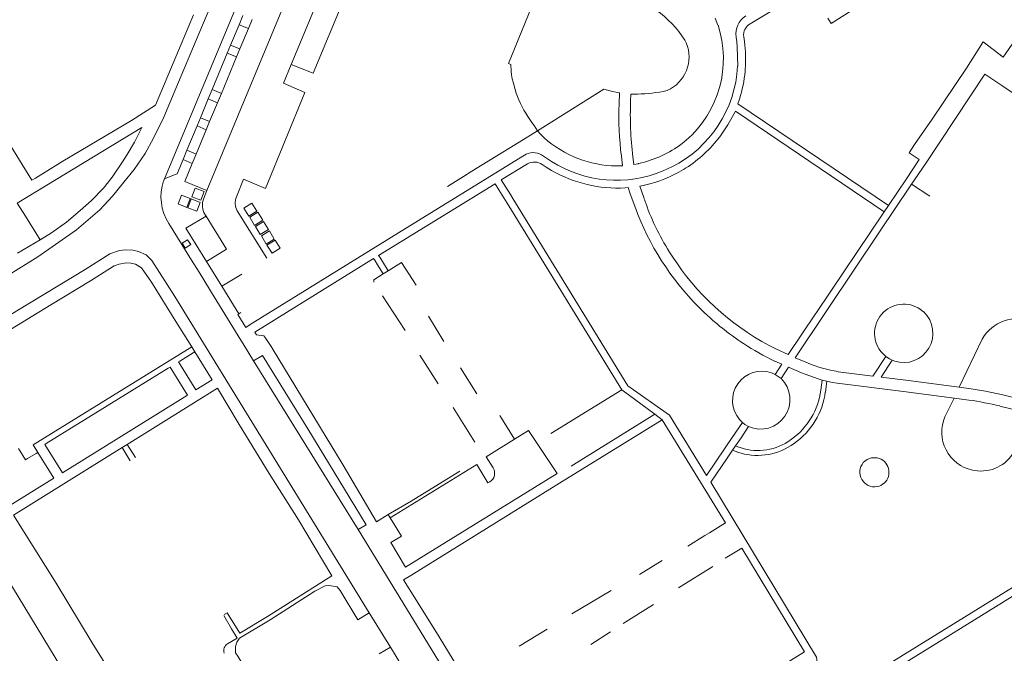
# Model space of a CAD drawing. Extents: x 145000 to 155000, y 457500 to 470000.
# Tile 278 of 548: x 147775 to 147978, y 465138 to 465268. Entities that reach past the tile are written whole.
import ezdxf

# ---------------------------------------------------------------- set-up
doc = ezdxf.new("R2010")
doc.units = 0
doc.header["$LTSCALE"] = 0.2
doc.header["$MEASUREMENT"] = 0
doc.layers.add('kant verharding', color=252, linetype='Continuous', lineweight=0)

msp = doc.modelspace()

# ---------------------------------------------------------------- linework, layer by layer
at = {"layer": 'kant verharding', "lineweight": 0}
for p, q in [((147805.03, 465235.67), (147835.05, 465307.86)), ((147844.52, 465307.38), (147813.74, 465233.22)), ((147848.84, 465301.84), (147831.1, 465259.24)), ((147875.92, 465259.46), (147882.89, 465276.41)), ((147811.02, 465269.45), (147803.16, 465250.85)), ((147821.17, 465269.32), (147820.38, 465267.44)), ((147918.59, 465268.8), (147919.16, 465267.37)), ((147820.38, 465267.44), (147818.64, 465263.23)), ((147822.3, 465266.64), (147820.38, 465267.44)), ((147822.3, 465266.64), (147823.08, 465268.53)), ((147820.55, 465262.45), (147822.3, 465266.64)), ((147924.48, 465264.93), (147924.64, 465263.95)), ((147818.64, 465263.23), (147817.95, 465261.58)), ((147818.64, 465263.23), (147820.55, 465262.45)), ((147912.62, 465263.68), (147912.34, 465264.27)), ((147817.95, 465261.58), (147814.83, 465254.07)), ((147816.73, 465253.26), (147819.87, 465260.79)), ((147819.87, 465260.79), (147817.95, 465261.58)), ((147819.87, 465260.79), (147820.55, 465262.45)), ((147974.17, 465257.23), (147961.94, 465238.75)), ((147974.17, 465257.23), (147977.89, 465254.73)), ((147977.89, 465254.73), (148005.55, 465236.13)), ((147814.83, 465254.07), (147814.03, 465252.13)), ((147816.73, 465253.26), (147814.83, 465254.07)), ((147815.94, 465251.35), (147816.73, 465253.26)), ((147898.86, 465253.41), (147898.77, 465251.11)), ((147901.14, 465251.75), (147901.2, 465253.14)), ((147901.2, 465253.14), (147901.84, 465253.12)), ((147907.83, 465253.64), (147908.69, 465253.86)), ((147814.03, 465252.13), (147812.4, 465248.21)), ((147814.03, 465252.13), (147815.94, 465251.35)), ((147814.31, 465247.44), (147815.94, 465251.35)), ((147923.6, 465252.1), (147923.24, 465251.14)), ((147923.24, 465251.14), (147954.33, 465230.15)), ((147922.74, 465249.63), (147953.45, 465228.86)), ((147811.72, 465246.58), (147809.64, 465241.57)), ((147812.4, 465248.21), (147811.72, 465246.58)), ((147813.63, 465245.78), (147811.72, 465246.58)), ((147814.31, 465247.44), (147812.4, 465248.21)), ((147813.63, 465245.78), (147814.31, 465247.44)), ((147881.26, 465246.63), (147881.91, 465245.53)), ((147959.72, 465242.76), (147963.32, 465247.98)), ((147774.64, 465230.65), (147800.3, 465246.21)), ((147811.55, 465240.77), (147813.63, 465245.78)), ((147878.13, 465243.2), (147881.91, 465245.53)), ((147882.62, 465244.82), (147881.91, 465245.53)), ((147883.32, 465244.12), (147882.62, 465244.82)), ((147868.41, 465237.2), (147878.13, 465243.2)), ((147912.58, 465243.61), (147911.75, 465242.92)), ((147958.56, 465241.03), (147959.72, 465242.76)), ((147808.83, 465239.61), (147809.64, 465241.57)), ((147809.64, 465241.57), (147811.55, 465240.77)), ((147810.74, 465238.84), (147811.55, 465240.77)), ((147878.91, 465240.3), (147879.59, 465240.72)), ((147883.18, 465240.35), (147884.85, 465239.25)), ((147899.24, 465240.29), (147899.48, 465238.34)), ((147960.65, 465239.61), (147958.56, 465241.03)), ((147810.74, 465238.84), (147808.83, 465239.61)), ((147809.2, 465235.12), (147810.74, 465238.84)), ((147874.47, 465235.45), (147879.9, 465238.77)), ((147899.48, 465238.34), (147898.41, 465238.31)), ((147901.83, 465238.6), (147901.61, 465240.19)), ((147902.71, 465238.77), (147901.83, 465238.6)), ((147958.02, 465235.68), (147960.65, 465239.61)), ((147959.1, 465234.57), (147961.94, 465238.75)), ((147806.52, 465236.26), (147805.03, 465235.67)), ((147866.67, 465236.14), (147868.41, 465237.2)), ((147907.86, 465237.28), (147909.67, 465238.1)), ((147778.37, 465235.82), (147777.65, 465235.38)), ((147804.86, 465235.3), (147805.03, 465235.67)), ((147813.74, 465233.22), (147809.2, 465235.12)), ((147821.29, 465235.56), (147819.97, 465232.31)), ((147873.19, 465234.64), (147849.17, 465219.86)), ((147863.4, 465234.08), (147866.67, 465236.14)), ((147873.95, 465233.4), (147873.19, 465234.64)), ((147876.35, 465232.4), (147874.47, 465235.45)), ((147903.05, 465234.16), (147904.04, 465234.36)), ((147903.85, 465231.81), (147903.05, 465234.16)), ((147954.33, 465230.15), (147958.02, 465235.68)), ((147958.1, 465233.09), (147959.1, 465234.57)), ((147959.1, 465234.57), (147962.84, 465232.08)), ((147813.74, 465233.22), (147813.06, 465231.45)), ((147819.97, 465232.31), (147819.83, 465231.96)), ((147875.34, 465231.16), (147873.95, 465233.4)), ((147876.85, 465231.58), (147876.35, 465232.4)), ((147900.03, 465233.77), (147900.66, 465233.84)), ((147956.25, 465230.34), (147958.1, 465233.09)), ((147776.31, 465227.95), (147774.64, 465230.65)), ((147876, 465230.09), (147875.34, 465231.16)), ((147876, 465230.09), (147899.31, 465192.17)), ((147877.41, 465230.67), (147876.85, 465231.58)), ((147901.89, 465230.34), (147902.2, 465229.48)), ((147954.33, 465230.15), (147953.45, 465228.86)), ((147813.32, 465228.38), (147813.6, 465227.95)), ((147820.02, 465229.04), (147826.09, 465219.3)), ((147902.2, 465229.48), (147902.63, 465228.3)), ((147953.45, 465228.86), (147939.49, 465208.09)), ((147779.36, 465223.05), (147776.31, 465227.95)), ((147779.36, 465223.05), (147774.71, 465220.31)), ((147816.86, 465213.52), (147813.7, 465218.61)), ((147848.14, 465219.24), (147823.61, 465204.02)), ((147848.42, 465218.77), (147848.14, 465219.24)), ((147848.96, 465217.89), (147848.42, 465218.77)), ((147849.17, 465219.86), (147849.39, 465219.5)), ((147849.95, 465218.6), (147849.39, 465219.5)), ((147851.13, 465216.68), (147849.95, 465218.6)), ((147851.13, 465216.68), (147853.89, 465218.38)), ((147853.89, 465218.38), (147856.92, 465213.71)), ((147910.64, 465218.32), (147909.98, 465219.31)), ((147812.9, 465215.15), (147811.78, 465216.96)), ((147820.93, 465216.01), (147816.86, 465213.52)), ((147850.1, 465216.04), (147848.96, 465217.89)), ((147850.1, 465216.04), (147851.13, 465216.68)), ((147814.73, 465212.19), (147812.9, 465215.15)), ((147820.78, 465202.4), (147814.73, 465212.19)), ((147816.86, 465213.52), (147820.36, 465207.84)), ((147847.23, 465146.15), (147807.16, 465211.41)), ((147854.66, 465204.35), (147849.97, 465211.49)), ((147820.73, 465208.1), (147820.36, 465207.84)), ((147916.32, 465208.11), (147917.53, 465206.97)), ((147939.29, 465207.79), (147933.64, 465199.39)), ((147939.49, 465208.09), (147939.29, 465207.79)), ((147961.58, 465208.19), (147960.95, 465208.73)), ((147859.43, 465207.31), (147862.61, 465202.08)), ((147823.61, 465204.02), (147823.98, 465203.5)), ((147821.26, 465201.64), (147820.78, 465202.4)), ((147823.98, 465203.5), (147825.5, 465203.26)), ((147825.5, 465203.26), (147825.88, 465202.7)), ((147825.88, 465202.7), (147827.12, 465200.87)), ((147968.93, 465192.7), (147973.67, 465202.6)), ((147808.15, 465198.08), (147810.94, 465199.8)), ((147811.24, 465199.99), (147810.61, 465201.01)), ((147810.94, 465199.8), (147811.24, 465199.99)), ((147814.87, 465194.22), (147811.24, 465199.99)), ((147821.26, 465201.64), (147823.38, 465198.14)), ((147933.64, 465199.39), (147931.23, 465200.5)), ((147807.9, 465197.92), (147808.15, 465198.08)), ((147823.38, 465198.14), (147844.97, 465163.31)), ((147861.42, 465193.35), (147857.66, 465199.26)), ((147930.85, 465198.04), (147932.33, 465197.41)), ((147937.63, 465197.69), (147935.07, 465198.77)), ((147953.78, 465199.03), (147951.12, 465194.95)), ((147952.79, 465194.73), (147955.09, 465198.28)), ((147953.14, 465199.61), (147953.78, 465199.03)), ((147955.09, 465198.28), (147955.61, 465198.05)), ((147780.63, 465181.04), (147805.74, 465196.59)), ((147805.74, 465196.59), (147806.14, 465196.83)), ((147866.08, 465196.69), (147869.45, 465191.33)), ((147930.92, 465195.33), (147930.21, 465195.66)), ((147932.33, 465197.41), (147930.92, 465195.33)), ((147932.2, 465194.46), (147933.73, 465196.78)), ((147951.12, 465194.95), (147943.95, 465195.88)), ((147930.92, 465195.33), (147932.2, 465194.46)), ((147940.65, 465194.15), (147940.35, 465192.06)), ((147940.65, 465194.15), (147941.63, 465193.9)), ((147941.63, 465193.9), (147941.3, 465191.67)), ((147797.33, 465180.88), (147815.93, 465192.45)), ((147899.31, 465192.17), (147884.7, 465183.14)), ((147899.31, 465192.17), (147906.11, 465187.13)), ((147965.98, 465186.57), (147967.85, 465190.45)), ((147970.92, 465190.04), (147967.85, 465190.45)), ((147869, 465181.35), (147864.56, 465188.52)), ((147984.05, 465187.14), (147977.3, 465188.8)), ((147874.16, 465186.85), (147877.2, 465181.97)), ((147907.67, 465185.98), (147887.05, 465173.22)), ((147888.87, 465176.41), (147906.11, 465187.13)), ((147906.11, 465187.13), (147907.67, 465185.98)), ((147920.74, 465164.7), (147907.67, 465185.98)), ((147923.61, 465186.03), (147924.19, 465185.38)), ((147922.85, 465183.4), (147920.92, 465180.57)), ((147924.19, 465185.38), (147922.85, 465183.4)), ((147877.2, 465181.97), (147871.33, 465178.31)), ((147934.33, 465181.96), (147933.58, 465181.44)), ((147773.88, 465166.3), (147796.29, 465180.23)), ((147780.3, 465180.84), (147780.63, 465181.04)), ((147796.29, 465180.23), (147797.33, 465180.88)), ((147797.9, 465177.52), (147796.29, 465180.23)), ((147797.33, 465180.88), (147799.02, 465178.17)), ((147920.67, 465180.2), (147916.8, 465174.5)), ((147920.92, 465180.57), (147920.67, 465180.2)), ((147922.75, 465180.59), (147922.17, 465179.73)), ((147923.22, 465179.29), (147922.17, 465179.73)), ((147923.28, 465180.37), (147922.75, 465180.59)), ((147934.92, 465181.13), (147934.25, 465180.67)), ((147776.78, 465177.96), (147778.54, 465179.04)), ((147778.54, 465179.04), (147778.86, 465179.24)), ((147871.33, 465178.31), (147872.82, 465176.04)), ((147972.7, 465175.42), (147971.62, 465175.6)), ((147854.72, 465155.6), (147886, 465174.88)), ((147887.05, 465173.22), (147855.78, 465153.85)), ((147872.11, 465173.17), (147871.68, 465172.93)), ((147951.96, 465172.18), (147951.49, 465172.14)), ((148012.06, 465169.43), (147948.96, 465130.46)), ((147848.74, 465164.93), (147851.12, 465166.44)), ((147851.12, 465166.44), (147851.57, 465165.71)), ((147851.57, 465165.71), (147853.87, 465161.98)), ((147846.58, 465164.3), (147844.97, 465163.31)), ((147917.42, 465162.66), (147920.74, 465164.7)), ((147916.48, 465162.08), (147912.97, 465159.92)), ((147916.48, 465162.08), (147917.42, 465162.66)), ((147924.05, 465159.51), (147920.66, 465157.43)), ((147924.05, 465159.51), (147937, 465138.14)), ((147907.63, 465156.91), (147902.94, 465154.09)), ((147918.1, 465155.7), (147911.02, 465151.33)), ((147844.89, 465144.72), (147841.23, 465150.75)), ((147897.13, 465150.73), (147889.05, 465145.97)), ((147856.95, 465148.69), (147861.63, 465141.23)), ((147905.88, 465147.86), (147899.61, 465143.98)), ((147818.85, 465142.84), (147817.21, 465145.61)), ((147847.23, 465146.15), (147844.89, 465144.72)), ((147851.59, 465139.04), (147847.23, 465146.15)), ((147883.95, 465142.79), (147878.17, 465139.3)), ((147867.83, 465131.07), (147861.63, 465141.23)), ((147896.99, 465142.22), (147892.94, 465139.61)), ((147849.26, 465137.73), (147851.59, 465139.04)), ((147866.27, 465115.13), (147851.59, 465139.04)), ((147916.46, 465125.46), (147937, 465138.14))]:
    msp.add_line(p, q, dxfattribs=at)
at = {"layer": 'kant verharding', "lineweight": 0, "flags": 128}
for points in [[(147976.04, 465289.03), (147942.47, 465267.7), (147941.8, 465268.8)], [(147990.57, 465279.03), (147983.44, 465268.6), (147977.97, 465260.71), (147973.84, 465263.89), (147970.4, 465258.44), (147963.32, 465247.98)], [(147817.57, 465278.62), (147812.1, 465265.54), (147807.31, 465254.29), (147804.84, 465248.35), (147802.71, 465244.04), (147801.01, 465240.9), (147798.78, 465237.59), (147796.61, 465234.98), (147794.26, 465232.07), (147791.69, 465229.26), (147786.86, 465225.12), (147778.88, 465219.58), (147772.92, 465215.82), (147766.04, 465211.64), (147740.02, 465195.15), (147730.05, 465189.3), (147720.07, 465183.12), (147714.74, 465179.58), (147713.3, 465178.79)], [(147844.37, 465278.43), (147842.25, 465273.35), (147835.65, 465257.41), (147831.1, 465259.24)], [(147938.13, 465275.07), (147927.14, 465268.46), (147925.79, 465267.64)], [(147923.22, 465258.86), (147923.13, 465262.89), (147923.03, 465263.89), (147922.89, 465264.88)], [(147831.1, 465259.24), (147829.52, 465255.36), (147829.52, 465255.36)], [(147876.48, 465257.83), (147876.45, 465259.2), (147875.92, 465259.46)], [(147777.65, 465235.38), (147771.49, 465245.41), (147763.98, 465257.94)], [(147829.52, 465255.36), (147833.98, 465253.45), (147825.82, 465233.69), (147821.29, 465235.56)], [(147881.91, 465245.53), (147895.62, 465254.15), (147897.41, 465253.68), (147898.86, 465253.41)], [(147803.16, 465250.85), (147798.18, 465247.68), (147784.06, 465239.28), (147778.37, 465235.82)], [(147919.51, 465244.33), (147921.19, 465246.8), (147922.74, 465249.63)], [(147800.3, 465246.21), (147798.82, 465243.22), (147797.28, 465240.68)], [(147797.28, 465240.68), (147796.34, 465239.14), (147794.24, 465236), (147792.4, 465233.71), (147789.98, 465231.2), (147787.64, 465229.14), (147784.77, 465226.74), (147781.72, 465224.53), (147779.36, 465223.05)], [(147822.66, 465205.58), (147853.28, 465224.52), (147878.91, 465240.3)], [(147808.83, 465239.61), (147807.62, 465236.7), (147806.52, 465236.26)], [(147882.9, 465238.58), (147883.75, 465238.03), (147884.82, 465237.38)], [(147809.61, 465229.77), (147807.79, 465230.47), (147808.49, 465232.29), (147810.3, 465231.6), (147809.61, 465229.77)], [(147810.66, 465231.92), (147812.5, 465231.22), (147813.19, 465233.04), (147811.35, 465233.73), (147810.66, 465231.92)], [(147900.66, 465233.84), (147901.01, 465232.78), (147901.89, 465230.34)], [(147811.64, 465228.99), (147812.34, 465230.8), (147810.52, 465231.5), (147809.81, 465229.7), (147811.64, 465228.99)], [(147822.43, 465227.96), (147824.07, 465229), (147823.04, 465230.65), (147821.38, 465229.61), (147822.43, 465227.96)], [(147877.41, 465230.67), (147900.59, 465192.95), (147909.18, 465186.91), (147916.8, 465174.5)], [(147935.07, 465198.77), (147947.76, 465217.66), (147956.25, 465230.34)], [(147823.59, 465226.06), (147825.26, 465227.1), (147824.24, 465228.76), (147822.6, 465227.73), (147823.59, 465226.06)], [(147811.78, 465216.96), (147810.94, 465218.32), (147805.9, 465226.42)], [(147813.6, 465227.95), (147809.39, 465225.45), (147813.7, 465218.61)], [(147813.7, 465218.61), (147817.81, 465221.15), (147813.6, 465227.95)], [(147824.77, 465224.17), (147826.46, 465225.19), (147825.42, 465226.83), (147823.78, 465225.82), (147824.77, 465224.17)], [(147825.98, 465222.21), (147827.64, 465223.23), (147826.64, 465224.9), (147824.99, 465223.87), (147825.98, 465222.21)], [(147809.75, 465223.1), (147810.42, 465222.09), (147809.29, 465221.35), (147808.62, 465222.35), (147809.75, 465223.1)], [(147828.83, 465221.34), (147827.8, 465222.99), (147826.14, 465221.96), (147827.18, 465220.31), (147828.83, 465221.34)], [(147793.7, 465220.16), (147788.62, 465216.95), (147774.57, 465208.42), (147748.51, 465192.38), (147735.39, 465184.38), (147722.82, 465176.94), (147717.8, 465173.85), (147715.93, 465172.32), (147714.52, 465170.9), (147712.86, 465168.71), (147711.68, 465166.07), (147710.6, 465161.57), (147710.68, 465159.47), (147711.05, 465157.36), (147711.78, 465155.23), (147712.69, 465153.14), (147715.1, 465149.14)], [(147799.66, 465220.66), (147798.46, 465220.95), (147796.96, 465220.98), (147795.73, 465220.9), (147793.7, 465220.16)], [(147807.16, 465211.41), (147802.4, 465218.79), (147801.25, 465219.97), (147799.66, 465220.66)], [(147810.61, 465201.01), (147807.31, 465206.26), (147802.34, 465214.36), (147800.26, 465217.28), (147798.99, 465218.04), (147798.06, 465218.25), (147797.11, 465218.36), (147795.66, 465218.04), (147794.63, 465217.7)], [(147794.63, 465217.7), (147789.73, 465214.64), (147781.56, 465209.69), (147771.99, 465203.81), (147764.31, 465198.92)], [(147848.18, 465214.35), (147848.18, 465214.85), (147850.1, 465216.04)], [(147820.36, 465207.84), (147820.1, 465207.67), (147821.76, 465205.02), (147822.66, 465205.58)], [(147810.61, 465201.01), (147777.91, 465180.77), (147778.86, 465179.24)], [(147827.12, 465200.87), (147827.21, 465200.75), (147841.84, 465176.63), (147848.74, 465164.93)], [(147807.9, 465197.92), (147811.5, 465192.13), (147814.87, 465194.22)], [(147823.38, 465198.14), (147825.25, 465199.21), (147834.57, 465184.07), (147844.28, 465168.17), (147846.58, 465164.3)], [(147955.09, 465198.28), (147954.51, 465198.56), (147953.78, 465199.03)], [(147806.14, 465196.83), (147809.74, 465191.03), (147783.94, 465174.99), (147780.3, 465180.84)], [(147933.73, 465196.78), (147936.39, 465195.65), (147939.79, 465194.4), (147940.65, 465194.15)], [(147941.63, 465193.9), (147942.74, 465193.66), (147943.74, 465193.52), (147957.39, 465191.82), (147967.85, 465190.45)], [(147968.93, 465192.7), (147958.48, 465194.03), (147952.79, 465194.73)], [(147839.5, 465153.77), (147832.65, 465165.36), (147826.57, 465174.87), (147820.39, 465184.98), (147815.93, 465192.45)], [(147985.11, 465189.3), (147977.91, 465191.08), (147974.34, 465191.85), (147971.39, 465192.34), (147968.93, 465192.7)], [(147886, 465174.88), (147880.11, 465183.77), (147877.2, 465181.97)], [(147922.75, 465180.59), (147923.92, 465182.26), (147925.47, 465184.55)], [(147924.19, 465185.38), (147924.73, 465184.99), (147925.47, 465184.55)], [(147774.91, 465180.05), (147776.37, 465177.7), (147776.78, 465177.96)], [(147917.65, 465173.07), (147921.04, 465178.06), (147922.17, 465179.73)], [(147772.79, 465168.06), (147782.18, 465173.9), (147778.86, 465179.24)], [(147949.47, 465177.46), (147949.92, 465177.77), (147950.38, 465177.97)], [(147851.12, 465166.44), (147855.85, 465169.18), (147865.93, 465175.36)], [(147871.68, 465172.93), (147869.39, 465176.74), (147851.57, 465165.71)], [(148015.49, 465173.36), (147941.37, 465127.56), (147940.52, 465128.95), (147939.49, 465137.02), (147917.65, 465173.07)], [(147798.13, 465122.73), (147796.11, 465125.78), (147793.11, 465130.66), (147795.08, 465131.92), (147790.08, 465139.97), (147782.64, 465152.24), (147773.88, 465166.3)], [(147786.54, 465130.04), (147786.14, 465130.84), (147772.49, 465153.37), (147765.72, 465164.79)], [(147862.25, 465135.01), (147856.45, 465144.55), (147844.97, 465163.31)], [(147853.87, 465161.98), (147851.7, 465160.65), (147854.72, 465155.6)], [(147817.29, 465145.78), (147817.9, 465146.18), (147820.55, 465141.93), (147826.23, 465145.41), (147839.5, 465153.77)], [(147855.78, 465153.85), (147854.31, 465152.94), (147856.95, 465148.69)], [(147841.23, 465150.75), (147840.61, 465151.53), (147838.96, 465151.82), (147838.16, 465151.75), (147836.02, 465150.59), (147826.77, 465144.73), (147820.46, 465140.93), (147819.91, 465140.13), (147819.63, 465139.23), (147819.67, 465137.91), (147820.11, 465137.23), (147824.14, 465130.51), (147829.9, 465121.31), (147831.46, 465118.97)], [(147818, 465139.77), (147819.98, 465140.95), (147818.85, 465142.84)]]:
    msp.add_lwpolyline(points, dxfattribs=at)
at = {"layer": 'kant verharding', "lineweight": 0}
for centre, radius, start, end in [((147893.36, 465252), 22.6, 32.8812, 54.6718), ((147927.14, 465265.32), 2.68, 120.2442, 153.6442), ((147927.13, 465265.32), 2.68, 153.5748, 188.2447), ((147905.57, 465260.81), 7.62, 294.1893, 22.0992), ((147898.42, 465260.24), 24.83, 296.9169, 356.8042), ((147899.2, 465260.91), 22.93, 187.7221, 218.5082), ((147901.54, 465290.82), 37.7, 270.4585, 279.6024), ((147964.09, 465248.5), 65.37, 177.7087, 187.2125), ((147898.13, 465260.5), 26.81, 302.538, 322.8828), ((147898.23, 465260.25), 24.9, 237.4885, 292.7278), ((147898.57, 465261.49), 27.76, 240.2926, 273.0056), ((147898.16, 465260.44), 26.74, 282.6956, 301.2793), ((147899.97, 465257.58), 23.36, 301.1373, 302.3631), ((147816.3, 465230.18), 3.48, 158.5733, 211.1147), ((147822.88, 465230.7), 3.3, 157.4994, 210.1392), ((147955.61, 465249.49), 57.06, 201.8, 226.4755), ((147957.49, 465203.78), 6.03, 55.061, 223.8223), ((147957.46, 465203.79), 6.03, 252.141, 46.8524), ((147955.9, 465249.91), 57.59, 228.2152, 231.2637), ((147956.24, 465250.33), 58.12, 231.2617, 236.8385), ((147956.18, 465250.29), 58.06, 236.865, 244.132), ((147928.21, 465189.95), 6.05, 70.6243, 220.5229), ((147927.93, 465190.12), 6.09, 246.1543, 45.4972), ((147957.97, 465105.94), 85.09, 76.8662, 81.2435)]:
    msp.add_arc(centre, radius, start, end, dxfattribs=at)
at = {"layer": 'kant verharding', "lineweight": 0, "extrusion": (0, 0, -1)}
for centre, radius, start, end in [((-147927.16, 465265.56), 4.32, 350.8989, 58.3093), ((-147898.13, 465260.41), 22.16, 161.6874, 229.2994), ((-147896.75, 465260.42), 28.11, 172.7901, 184.4371), ((-147896.77, 465260.41), 28.09, 185.2284, 197.2036), ((-147901.35, 465260.02), 23.49, 184.3292, 185.3157), ((-147970.95, 465248.75), 69.87, 352.968, 2.463), ((-147898.48, 465261), 22.69, 270.6052, 311.9358), ((-147897.5, 465262.03), 23.84, 233.2847, 257.1244), ((-147881.09, 465237.62), 3.44, 64.2798, 127.3884), ((-147881.25, 465236.24), 2.87, 62.0911, 125.1664), ((-147898.37, 465245.92), 7.61, 269.6801, 270.9822), ((-147899.86, 465251.47), 13.01, 256.8879, 257.3621), ((-147917.73, 465229.7), 9.7, 57.2023, 57.7627), ((-147814.52, 465231.95), 10.24, 327.3452, 18.639), ((-147820.93, 465227.78), 17.74, 24.7907, 25.0971), ((-147950.15, 465246.89), 48.7, 340.4985, 341.9611), ((-147947.55, 465245.89), 45.91, 339.5959, 340.5966), ((-147950.99, 465247.17), 49.58, 325.8063, 339.5907), ((-147954.98, 465248.77), 53.79, 296.1979, 325.5231), ((-147980.9, 465198.51), 8.3, 29.5164, 112.196), ((-147947.69, 465220.93), 25.32, 278.4914, 293.3874), ((-147925.8, 465193.88), 14.66, 187.1149, 234.3896), ((-147926.06, 465193.69), 15.37, 187.5251, 234.8153), ((-147973.28, 465183.39), 7.97, 282.0347, 23.4934), ((-147927.38, 465191.05), 11.44, 237.1681, 291.0165), ((-147927.32, 465191.3), 12.69, 236.9128, 288.8896), ((-147973.35, 465183.35), 7.96, 205.5099, 274.6558), ((-147951.43, 465175.16), 3.02, 268.7914, 49.5472), ((-147951.42, 465175.14), 3.01, 69.8689, 259.6192), ((-147870.94, 465174.99), 2.16, 150.6669, 237.2271), ((-147818.87, 465138.35), 1.66, 340.8448, 58.5071)]:
    msp.add_arc(centre, radius, start, end, dxfattribs=at)

doc.saveas('drawing.dxf')
